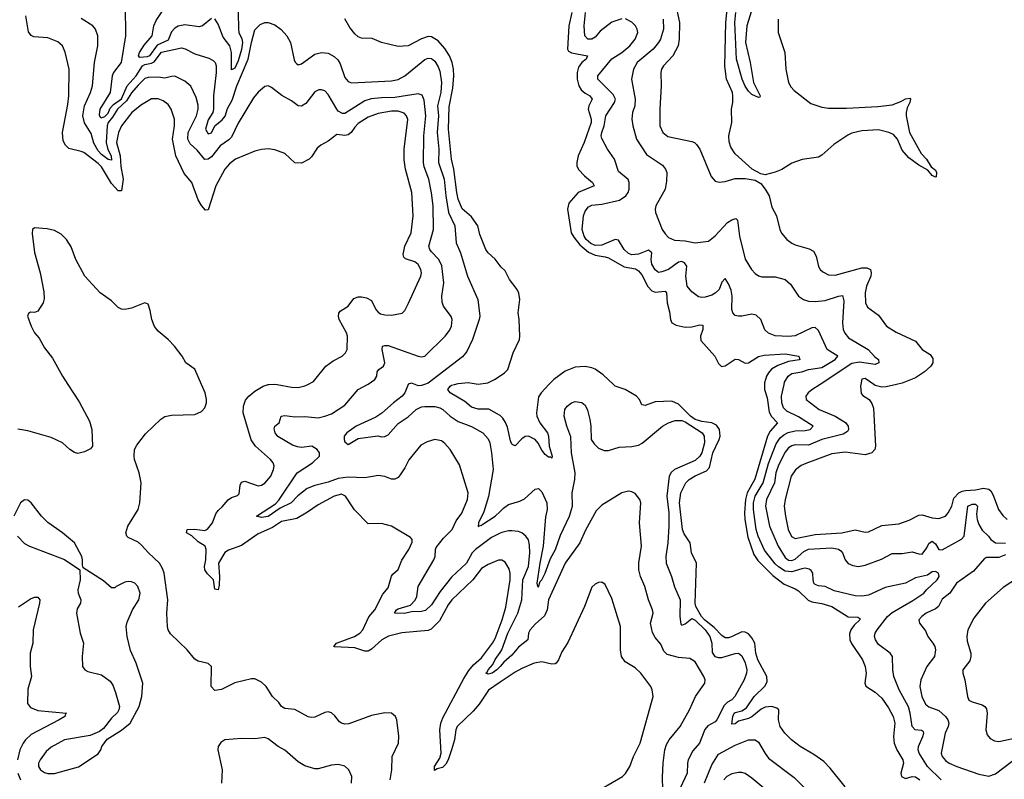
# Model space of a CAD drawing. Header units: inches. Extents: x 1173000 to 1307049, y 522583 to 678455.
# Tile 276 of 617: x 1267121 to 1273023, y 537634 to 542187. Entities that reach past the tile are written whole.
import ezdxf

# ---------------------------------------------------------------- set-up
doc = ezdxf.new("R2010")
doc.units = ezdxf.units.IN
doc.header["$MEASUREMENT"] = 0
for name, color, linetype in [('B2563', 7, 'Continuous'), ('B2564', 7, 'Continuous'), ('B2573', 7, 'Continuous'), ('B2574', 7, 'Continuous')]:
    doc.layers.add(name, color=color, linetype=linetype)

msp = doc.modelspace()

# ---------------------------------------------------------------- linework, layer by layer
at = {"layer": 'B2563', "color": 5}
for points, elevation in [([(1267408.9, 540000), (1267476.3, 539896.3), (1267539.5, 539779.5), (1267553.8, 539730), (1267556.1, 539630), (1267545.1, 539614.9), (1267510, 539596.9), (1267470, 539587.2), (1267450, 539591.5), (1267420.7, 539610), (1267377, 539650), (1267310, 539682.6), (1267170, 539722.9), (1267110, 539732.7)], 820), ([(1269341.4, 537630), (1269352.4, 537690), (1269354.2, 537770), (1269391.8, 537850), (1269392.7, 537892.7), (1269380.5, 537990), (1269373.6, 538010), (1269350, 538029.5), (1269310, 538031.3), (1269230, 538015.8), (1269094.4, 537965.6), (1269070, 537963.5), (1269050, 537969.7), (1269038.6, 537978.6), (1269010, 538014.5), (1268990, 538031.8), (1268970, 538037.6), (1268950, 538033.6), (1268890, 538005.1), (1268870, 538003.1), (1268850, 538007.6), (1268770, 538051), (1268710, 538058), (1268690, 538069.7), (1268673.3, 538093.3), (1268635.4, 538130), (1268598.7, 538190), (1268570, 538215.6), (1268530, 538235.6), (1268510, 538235.6), (1268410, 538212.7), (1268330, 538171.1), (1268290, 538165.1), (1268268.4, 538190), (1268269.6, 538310), (1268250, 538327.6), (1268190, 538342.4), (1268170, 538353.3), (1268124.7, 538410), (1268024.8, 538504.8), (1268011.1, 538530), (1268006.9, 538550), (1268002, 538630), (1268008.6, 538710), (1267985.7, 538870), (1267977.4, 538897.4), (1267958.7, 538930), (1267891.8, 538991.8), (1267850, 539037.4), (1267830, 539054), (1267770, 539082), (1267762, 539090), (1267756.3, 539110), (1267769.8, 539150), (1267830.9, 539250), (1267841, 539290), (1267848.2, 539410), (1267837.4, 539470), (1267809.7, 539550), (1267806.6, 539570), (1267809.6, 539610), (1267822.8, 539637.2), (1267875.4, 539704.6), (1267966.9, 539793.1), (1267990, 539808.5), (1268030, 539816.5), (1268170, 539819.6), (1268210, 539837.3), (1268230, 539860.3), (1268240.3, 539890), (1268240.7, 539910), (1268231.6, 539950), (1268210.1, 540000)], 820), ([(1270000, 538946.4), (1269990, 538946.6), (1269930, 538921.7), (1269890, 538896.1), (1269837.1, 538830), (1269711.9, 538710), (1269690, 538679.3), (1269637.5, 538582.5), (1269587.5, 538532.5), (1269570, 538525.2), (1269410.7, 538510.7), (1269330.8, 538490.8), (1269292, 538470), (1269230, 538413.9), (1269210, 538402.5), (1269190, 538401.2), (1269130, 538421.1), (1269008.2, 538428.2), (1269004.7, 538430), (1269020.4, 538450), (1269127.7, 538490), (1269159.4, 538510), (1269177.5, 538530), (1269213.2, 538606.8), (1269250.4, 538650), (1269296.7, 538743.3), (1269330, 538780.9), (1269350, 538850.4), (1269357.4, 538862.6), (1269389.3, 538890.7), (1269412.1, 538947.9), (1269453.7, 539010), (1269474, 539054), (1269472.7, 539070), (1269462.5, 539082.5), (1269350, 539151.3), (1269290, 539167.2), (1269210, 539165.1), (1269128, 539248), (1269074.2, 539330), (1269050, 539342), (1269006, 539330), (1268910, 539277.8), (1268846.2, 539233.8), (1268782.6, 539197.4), (1268690, 539178.1), (1268636.5, 539143.5), (1268550, 539105.8), (1268450, 539034.4), (1268373.2, 539006.8), (1268350, 538993), (1268312.5, 538930), (1268318.4, 538850), (1268316.3, 538796.3), (1268310.7, 538770), (1268290, 538773.6), (1268282, 538830), (1268245.9, 538865.9), (1268230.8, 538890), (1268228, 538910), (1268235.5, 538950), (1268238.9, 539010), (1268232.8, 539030), (1268190, 539057.1), (1268152.3, 539092.3), (1268121.2, 539110), (1268124.2, 539130), (1268170, 539133.3), (1268230, 539125.7), (1268247.3, 539132.7), (1268277.4, 539170), (1268295.7, 539224.3), (1268310, 539244.9), (1268334.1, 539265.9), (1268370.6, 539309.4), (1268390, 539323.6), (1268425.4, 539334.6), (1268436.3, 539343.7), (1268442.5, 539397.5), (1268450, 539414.4), (1268470, 539420.3), (1268550, 539393.2), (1268570, 539395.8), (1268590, 539409.1), (1268625.3, 539450), (1268642.4, 539490), (1268645.3, 539510), (1268640.3, 539530), (1268624.8, 539550), (1268534.5, 539630), (1268508.7, 539668.7), (1268459.5, 539830), (1268461.5, 539870), (1268474.9, 539905.1), (1268494.7, 539930), (1268530, 539960.3), (1268580.7, 539990), (1268610, 539999.7), (1268613.5, 540000)], 780), ([(1270000, 539107.9), (1269950, 539083), (1269852.7, 539010), (1269834, 538990), (1269798.4, 538930), (1269710, 538844.5), (1269640.6, 538759.4), (1269590, 538680.2), (1269554, 538646), (1269530, 538638.6), (1269470, 538636.8), (1269426.8, 538626.8), (1269366.6, 538630), (1269379.7, 538650), (1269390, 538655.4), (1269463.2, 538676.8), (1269492.2, 538707.8), (1269501.7, 538730), (1269508.7, 538790), (1269603, 538950), (1269610.5, 538970), (1269612.8, 539010), (1269617.6, 539022.4), (1269661.5, 539078.5), (1269712.7, 539130), (1269737.9, 539182.1), (1269772, 539228), (1269805.3, 539310), (1269809.7, 539350), (1269757.7, 539517.7), (1269700.8, 539610), (1269670, 539647.2), (1269650, 539661.7), (1269610, 539671), (1269564.1, 539655.9), (1269524.6, 539635.4), (1269452.5, 539547.5), (1269430, 539500.7), (1269402.3, 539457.7), (1269390, 539443.5), (1269370, 539433.5), (1269350, 539433.1), (1269310, 539448.4), (1269270, 539454), (1269190, 539440.3), (1269090, 539443.7), (1269030, 539436.9), (1268970, 539414.2), (1268890, 539394.8), (1268843.6, 539376.4), (1268787.4, 539332.6), (1268748.6, 539290), (1268681.1, 539258.9), (1268610, 539208.8), (1268570, 539202.2), (1268539.3, 539210), (1268654.7, 539285.3), (1268673.7, 539306.3), (1268784.7, 539470), (1268875.4, 539530), (1268918.2, 539570), (1268917.7, 539590), (1268903.5, 539610), (1268872.8, 539630), (1268810, 539622.9), (1268785.5, 539625.5), (1268756.5, 539636.5), (1268668.7, 539688.7), (1268651.6, 539710), (1268645.3, 539734.7), (1268649.8, 539750), (1268675.3, 539770), (1268688.2, 539810), (1268710, 539814.6), (1268770, 539805.2), (1268830, 539808.5), (1268910, 539800.6), (1268950.6, 539809.4), (1268990, 539824.7), (1269070, 539875.8), (1269149.8, 539970.2), (1269205.8, 540000)], 760), ([(1268664.8, 540000), (1268750, 539983.2), (1268790, 539982.8), (1268830, 539991.5), (1268847.2, 540000)], 780), ([(1269449, 540000), (1269429.1, 539950.9), (1269414, 539930), (1269360.9, 539890), (1269292.4, 539827.6), (1269255.8, 539804.2), (1269137.4, 539750), (1269082, 539710), (1269065.6, 539690), (1269065.1, 539670), (1269070, 539657.2), (1269090, 539640.5), (1269150, 539675.8), (1269267.2, 539692.8), (1269290, 539686.6), (1269310, 539687.6), (1269330, 539698.3), (1269390, 539765.4), (1269450, 539805.9), (1269497.1, 539850), (1269530, 539866.8), (1269550, 539868.7), (1269610, 539867.1), (1269639.2, 539859.2), (1269656.9, 539850), (1269701.7, 539810), (1269750, 539777.8), (1269830, 539748.7), (1269898, 539710), (1269930, 539673.6), (1269938.2, 539650), (1269949.8, 539590), (1269958.8, 539490), (1269931.3, 539328.7), (1269903.2, 539236.8), (1269871.5, 539170), (1269868.7, 539148.7), (1269884.1, 539155.9), (1269890, 539154.3), (1269896.8, 539163.2), (1269970.1, 539209.9), (1270000, 539239.2)], 740), ([(1269547.2, 540000), (1269530, 539993.3), (1269510, 539992.7), (1269490.6, 540000)], 740), ([(1270000, 539814.3), (1269997.1, 539817.1), (1269933, 539853), (1269870, 539852.6), (1269830, 539863.8), (1269790, 539899), (1269700.7, 539950), (1269687.1, 539970), (1269700.8, 539990), (1269710, 539995.1), (1269727.4, 540000)], 720), ([(1267107.3, 539090), (1267150, 539047.7), (1267178.8, 539030), (1267390, 538950.6), (1267482, 538890), (1267483, 538830), (1267469.2, 538770), (1267470.3, 538750), (1267486.4, 538710), (1267484.9, 538690), (1267465.6, 538654.4), (1267460.3, 538630), (1267482.3, 538510), (1267502.4, 538450), (1267494.4, 538370), (1267498, 538310), (1267510.8, 538290), (1267530, 538280.4), (1267610, 538258.9), (1267662.7, 538222.7), (1267678.4, 538198.4), (1267694.7, 538154.7), (1267718, 538070), (1267715.8, 538050), (1267705.9, 538034.1), (1267670, 537999.6), (1267622.3, 537937.7), (1267599.3, 537920.7), (1267543.6, 537896.4), (1267390, 537870.8), (1267310, 537826.4), (1267278.9, 537801.1), (1267242.4, 537750), (1267233.6, 537730), (1267232.6, 537710), (1267245.3, 537690), (1267270, 537675.2), (1267290, 537668.5), (1267330, 537668.4), (1267472.1, 537707.9), (1267590, 537786), (1267606.6, 537810), (1267612.7, 537830), (1267645.4, 537874.6), (1267730, 537927.7), (1267782.7, 537970), (1267836, 538070), (1267852.3, 538130), (1267859.3, 538210), (1267819.5, 538330), (1267784.7, 538404.7), (1267764.5, 538490), (1267759.7, 538550), (1267764.7, 538575.3), (1267797.2, 538650), (1267833.8, 538710), (1267842.9, 538750), (1267829.7, 538790), (1267810, 538808.4), (1267790, 538816.4), (1267770, 538819.2), (1267750, 538814.7), (1267698.8, 538790), (1267690, 538781.2), (1267670, 538781.2), (1267623.3, 538823.3), (1267502, 538902), (1267496.4, 538916.4), (1267497.2, 538950), (1267492.7, 538970), (1267449, 539050), (1267377.2, 539110), (1267290, 539172), (1267252, 539210), (1267189.2, 539290), (1267170, 539306), (1267150, 539309.3), (1267124.9, 539290), (1267084.9, 539210)], 840), ([(1267113.1, 538666.9), (1267185.6, 538714.4), (1267210, 538726), (1267230, 538726), (1267241.1, 538710), (1267239.1, 538690), (1267201, 538530), (1267198.5, 538450), (1267183.6, 538390), (1267182.8, 538310), (1267191.4, 538250), (1267170, 538174), (1267167.1, 538087.1), (1267184.5, 538064.5), (1267230, 538045.8), (1267402, 538030), (1267394.8, 538025.2), (1267390.7, 538010), (1267358, 537990), (1267190, 537902.3), (1267155.8, 537870), (1267141.3, 537850), (1267120.9, 537810), (1267106.6, 537750)], 820), ([(1270000, 538215), (1269931.3, 538168.7), (1269875.3, 538084.7), (1269838.2, 538041.8), (1269744, 537950), (1269734.4, 537930), (1269726.2, 537870), (1269710, 537811), (1269690, 537750.9), (1269676.1, 537723.9), (1269655.1, 537704.9), (1269622.7, 537697.3), (1269606.3, 537686.3), (1269608.1, 537710), (1269639.1, 537760.9), (1269647.7, 537790), (1269639.1, 537930), (1269645.4, 537970), (1269657.5, 538002.5), (1269783.2, 538236.8), (1269813.9, 538286.1), (1269840.7, 538319.3), (1269890, 538361.6), (1269954.4, 538450), (1269970, 538478), (1270000, 538557.8)], 780), ([(1270000, 538310.6), (1269981.1, 538290), (1269952.9, 538270), (1269930, 538263.9), (1269914.7, 538270), (1269923.9, 538276.1), (1269929.2, 538290), (1269957.5, 538322.5), (1269970, 538351.6), (1270000, 538393.9)], 760), ([(1269109.6, 537610), (1269111.2, 537650), (1269093.3, 537690), (1269070, 537713.3), (1269030, 537723), (1268990, 537718), (1268910, 537696.3), (1268890, 537696.9), (1268830, 537713.6), (1268790, 537738), (1268710, 537808.2), (1268669.6, 537830), (1268610, 537876.9), (1268590, 537884.2), (1268530, 537876.9), (1268450, 537877.7), (1268350.5, 537869.5), (1268326.2, 537853.8), (1268310.7, 537830), (1268307.7, 537810), (1268334, 537690), (1268330.5, 537610.5)], 840), ([(1267109.4, 537670), (1267124.7, 537630)], 820)]:
    msp.add_lwpolyline(points, dxfattribs=dict(at, elevation=elevation))
at = {"layer": 'B2564', "color": 5}
for points, elevation in [([(1268428.2, 542331.8), (1268432.2, 542130), (1268434.9, 542110), (1268451.4, 542071.4), (1268455.6, 542050), (1268450, 542008.7), (1268430, 541939.4), (1268410, 541896.1), (1268390, 541886), (1268390.3, 541989.7), (1268379.9, 542030), (1268341.3, 542081.3), (1268310, 542159.7), (1268290, 542191)], 720), ([(1267753.8, 542270), (1267754.9, 542090), (1267729.3, 541930), (1267682.6, 541870), (1267675.4, 541850), (1267662.2, 541750), (1267601.6, 541650), (1267596.7, 541616.7), (1267602.5, 541602.5), (1267610, 541597.6), (1267630, 541606.7), (1267650, 541626.5), (1267663.8, 541656.2), (1267682.6, 541677.4), (1267730, 541712.1), (1267765, 541790), (1267819, 541850), (1267857.3, 541910), (1267870, 541918.7), (1267910, 541925.9), (1267926.5, 541933.5), (1267970, 541992.5), (1268090, 542017.5), (1268112.5, 542012.5), (1268170, 541981.2), (1268255.2, 541955.2), (1268281.3, 541941.3), (1268292.4, 541930), (1268297.8, 541910), (1268298.4, 541870), (1268282.8, 541730), (1268283, 541650), (1268277.7, 541630), (1268250, 541585.7), (1268234, 541530), (1268250, 541503.4), (1268270, 541509.2), (1268290.1, 541550), (1268334, 541586), (1268351.7, 541608.3), (1268366.7, 541653.3), (1268395.3, 541704.7), (1268422.7, 541790), (1268490.9, 541950), (1268510.1, 542050), (1268530, 542125.1), (1268561.5, 542158.5), (1268590, 542169.8), (1268610.3, 542169.7), (1268650, 542156.4), (1268688, 542128), (1268722, 542090), (1268743.8, 542050), (1268766.3, 541946.3), (1268771.7, 541931.7), (1268781.5, 541921.5), (1268790, 541916.4), (1268810, 541921.8), (1268890, 541980.7), (1268930, 541989.8), (1268970, 541986.6), (1269006.2, 541966.2), (1269026.8, 541946.8), (1269041.1, 541921.1), (1269070, 541839.7), (1269090, 541816.4), (1269110, 541807.9), (1269350, 541820.6), (1269390, 541827.4), (1269430, 541849.8), (1269550, 541947.9), (1269570, 541955.7), (1269590, 541953.2), (1269610, 541937.2), (1269630, 541904), (1269638.9, 541878.9), (1269648.5, 541810), (1269644.8, 541750), (1269624.3, 541670), (1269630.6, 541610), (1269624.1, 541510), (1269632.4, 541410), (1269631.2, 541330), (1269665, 541230), (1269674.5, 541130), (1269690.8, 541030), (1269728.4, 540950), (1269737.5, 540850), (1269763.9, 540790), (1269805, 540650), (1269867.1, 540510), (1269879.7, 540410), (1269875.8, 540390), (1269835.3, 540270), (1269801.7, 540198.3), (1269775, 540165), (1269570, 540008.9), (1269547.2, 540000)], 740), ([(1268270, 542193.7), (1268215.8, 542150), (1268196.7, 542143.3), (1268110, 542154.8), (1268070, 542146.9), (1268050, 542135.5), (1268030, 542114.1), (1268010, 542062.9), (1267945.3, 542034.7), (1267898.7, 541970), (1267884.4, 541964.4), (1267840.9, 541960.9), (1267832.6, 541970), (1267838.9, 541990), (1267866.7, 542033.3), (1267913.8, 542090), (1267924, 542150), (1267938.9, 542181.1), (1267978.8, 542241.2)], 720), ([(1268847.2, 540000), (1268882.5, 540017.5), (1268956.2, 540110), (1268998.9, 540141.1), (1269053.3, 540170), (1269074, 540190), (1269083.1, 540210), (1269085, 540290), (1269079.1, 540310), (1269035.4, 540390), (1269030.9, 540410), (1269033.3, 540426.7), (1269041.4, 540438.6), (1269089.6, 540470), (1269123.7, 540516.3), (1269150, 540525.3), (1269170, 540525.7), (1269199.9, 540519.9), (1269230, 540503), (1269255.8, 540450), (1269270, 540432.7), (1269284.5, 540424.5), (1269310, 540417.8), (1269350, 540415.3), (1269412.6, 540427.4), (1269430, 540444), (1269452.4, 540487.6), (1269525.3, 540650), (1269528.9, 540670), (1269525.5, 540690), (1269510, 540719.8), (1269490, 540735.5), (1269433.2, 540753.2), (1269423.9, 540763.9), (1269419.8, 540779.8), (1269429.2, 540830), (1269467.3, 540910), (1269478.8, 541010), (1269472.4, 541150), (1269434.4, 541290), (1269426.4, 541346.4), (1269425.4, 541410), (1269448.2, 541588.2), (1269440.3, 541610), (1269425.4, 541625.4), (1269390, 541638.6), (1269350, 541638.8), (1269270, 541624.3), (1269210, 541601.9), (1269150, 541563.6), (1269130, 541543.2), (1269108.3, 541510), (1269090, 541495.8), (1269070, 541493.2), (1269022.3, 541497.7), (1268970, 541458.5), (1268925.1, 541434.9), (1268904.2, 541415.8), (1268870, 541364.2), (1268855.8, 541350), (1268810, 541326.6), (1268770, 541328), (1268710, 541384.7), (1268650, 541406), (1268610, 541411.6), (1268570, 541408.2), (1268530, 541397.7), (1268414, 541350), (1268378.1, 541321.9), (1268349.5, 541290), (1268295.8, 541190), (1268250, 541046.6), (1268234.4, 541045.6), (1268210, 541072.4), (1268190, 541106), (1268153, 541210), (1268105.6, 541265.6), (1268056.3, 541370), (1268036.2, 541470), (1268047.7, 541550), (1268047.9, 541590), (1268028.9, 541650), (1268010, 541679.2), (1267980, 541700), (1267950, 541712.6), (1267910, 541711.9), (1267850, 541675.7), (1267793, 541630), (1267731.4, 541550), (1267712.5, 541510), (1267700.5, 541450), (1267722.6, 541370), (1267726.3, 541306.2), (1267740.3, 541230), (1267730, 541161.2), (1267710, 541160.5), (1267670, 541205), (1267610, 541304.5), (1267590, 541324.5), (1267505.1, 541390), (1267490, 541397.3), (1267414.2, 541414.2), (1267394.2, 541434.2), (1267381.3, 541461.3), (1267376.5, 541510), (1267410, 541677.3), (1267414.6, 541730), (1267416.3, 541890), (1267392.9, 541992.9), (1267376.5, 542030), (1267350, 542054.2), (1267290, 542077.3), (1267204.7, 542084.7), (1267190, 542091.5), (1267172.9, 542112.9), (1267156.8, 542210)], 780), ([(1269205.8, 540000), (1269210, 540002.3), (1269249.8, 540030.2), (1269262, 540050), (1269264.1, 540075.9), (1269273, 540090), (1269302.2, 540110), (1269309.1, 540130), (1269294.2, 540210), (1269296, 540230), (1269310, 540234.4), (1269330, 540232.8), (1269510, 540169.1), (1269530, 540165.3), (1269549.8, 540170.2), (1269670.4, 540289.6), (1269696.7, 540323.3), (1269709.1, 540350), (1269712.9, 540390), (1269707.1, 540407.1), (1269662, 540470), (1269653.2, 540493.2), (1269650.7, 540530), (1269662.7, 540610), (1269650.4, 540710.4), (1269634.1, 540750), (1269590, 540794.8), (1269578.7, 540810), (1269574.1, 540830), (1269601.6, 540930), (1269598.6, 541070), (1269589, 541149), (1269572.5, 541230), (1269544.9, 541304.9), (1269540.4, 541330), (1269542.7, 541490), (1269555.4, 541610), (1269545.2, 541705.2), (1269533.6, 541733.6), (1269510, 541741.4), (1269370, 541719.9), (1269290, 541719.1), (1269227.1, 541712.9), (1269190, 541700.2), (1269070, 541624.4), (1269055.4, 541624.6), (1269030, 541639.1), (1269021.1, 541650), (1268970, 541738.9), (1268950, 541760.5), (1268930, 541766.6), (1268914.7, 541765.3), (1268890, 541755.1), (1268836.6, 541683.4), (1268810, 541668.4), (1268790, 541671.1), (1268750, 541699.7), (1268692.3, 541732.3), (1268630, 541780.5), (1268610, 541789.6), (1268590, 541785.6), (1268550, 541751.3), (1268521.7, 541718.3), (1268430, 541565.6), (1268390, 541481.7), (1268374.4, 541465.6), (1268322, 541430), (1268270, 541364.5), (1268250, 541349.8), (1268230, 541348.8), (1268183.6, 541403.6), (1268142.5, 541442.5), (1268127.6, 541470), (1268129.9, 541510), (1268179.9, 541610), (1268190.5, 541650), (1268190, 541674), (1268179.3, 541719.3), (1268147.4, 541787.4), (1268110, 541818.5), (1268050, 541847.7), (1268030, 541846.8), (1267990, 541835.5), (1267950, 541842.8), (1267890, 541839.9), (1267870, 541833.1), (1267830, 541794.3), (1267790, 541747.8), (1267760.3, 541699.7), (1267706.6, 541650), (1267677.2, 541602.8), (1267650, 541570), (1267644.6, 541550), (1267639.8, 541450), (1267648.4, 541408.4), (1267668.9, 541370), (1267670, 541344.8), (1267650, 541349.5), (1267610, 541378.6), (1267590, 541401.2), (1267566, 541446), (1267550, 541503.5), (1267510, 541567.8), (1267498.5, 541610), (1267509.8, 541669.8), (1267544.7, 541750), (1267556.1, 541790), (1267568.2, 541930), (1267589.8, 542030.2), (1267589.8, 542090), (1267575.6, 542130), (1267559.7, 542150), (1267490, 542193.5)], 760), ([(1270000, 540711.5), (1269971.8, 540751.8), (1269930, 540788.5), (1269914.6, 540810), (1269878.6, 540898.6), (1269866.7, 540950), (1269830, 541004.3), (1269772.8, 541052.8), (1269749.6, 541110), (1269740.3, 541150), (1269723.4, 541290), (1269708.4, 541350), (1269691.2, 541530), (1269696, 541664), (1269716.5, 541776.5), (1269722.8, 541850), (1269721.4, 541890), (1269713.4, 541930), (1269697.5, 541970), (1269670, 542013.5), (1269630, 542059.6), (1269590, 542084.1), (1269570, 542085.9), (1269530, 542072.4), (1269450, 542029.8), (1269390, 542026.2), (1269289.8, 542049.8), (1269233.3, 542073.3), (1269170, 542076), (1269150, 542084.4), (1269130, 542102.6), (1269100.4, 542140.4), (1269070, 542191.2)], 720), ([(1268210.1, 540000), (1268171, 540091), (1268117, 540130), (1268094.7, 540170), (1268047.8, 540230), (1268010, 540269.6), (1267950, 540319.6), (1267927.8, 540347.8), (1267912.6, 540390), (1267903.6, 540443.6), (1267890, 540482), (1267870, 540489), (1267790, 540456.9), (1267750.3, 540449.7), (1267730, 540451.2), (1267710, 540461.3), (1267670, 540501.3), (1267602.4, 540550), (1267511.3, 540650), (1267456.9, 540750), (1267430, 540824.5), (1267400.5, 540870), (1267370, 540901.3), (1267330, 540923), (1267286, 540934), (1267210, 540939), (1267198, 540930), (1267194.8, 540905.2), (1267208.7, 540791.3), (1267242.8, 540670), (1267264.4, 540555.6), (1267267.4, 540512.6), (1267260.4, 540490), (1267230, 540439.3), (1267210, 540432.3), (1267185.8, 540434.2), (1267174, 540426), (1267168, 540410), (1267188.7, 540350), (1267210, 540310.6), (1267237.8, 540277.8), (1267270, 540220.5), (1267316.9, 540156.9), (1267376.4, 540050), (1267408.9, 540000)], 820), ([(1269727.4, 540000), (1269750, 540006.4), (1269810, 540012.7), (1269870, 540001.6), (1269927.6, 540010), (1269966.8, 540030), (1270000, 540052)], 720), ([(1268613.5, 540000), (1268650, 540002.9), (1268664.8, 540000)], 780), ([(1269490.6, 540000), (1269470, 540007.8), (1269450, 540002.4), (1269449, 540000)], 740)]:
    msp.add_lwpolyline(points, dxfattribs=dict(at, elevation=elevation))
at = {"layer": 'B2573', "color": 5}
for points, elevation in [([(1270293.4, 540000), (1270246, 539950), (1270230, 539926), (1270219.6, 539830), (1270221.2, 539810), (1270238.9, 539770), (1270284.2, 539710), (1270290.9, 539690), (1270295.3, 539630), (1270312.8, 539570), (1270310, 539559.3), (1270304.9, 539564.9), (1270290, 539565), (1270270, 539581), (1270250, 539607.2), (1270228.5, 539648.5), (1270210, 539669.8), (1270170, 539689.8), (1270150, 539687.8), (1270130, 539674.8), (1270090, 539631.5), (1270077.7, 539637.7), (1270070, 539642.9), (1270063.1, 539663.1), (1270044.1, 539744.1), (1270033.1, 539773.1), (1270017.4, 539797.4), (1270000, 539814.3)], 720), ([(1272070, 537589.3), (1271979.6, 537699.6), (1271940.6, 537740.6), (1271882.3, 537782.3), (1271799.8, 537830), (1271747.9, 537870), (1271707.9, 537910), (1271679.8, 537950), (1271669.2, 537990), (1271670.8, 538050), (1271660.5, 538060.5), (1271630, 538069.1), (1271590, 538065.2), (1271565.4, 538054.6), (1271510, 538008.5), (1271490, 537998.3), (1271430, 537981.6), (1271410, 537965.4), (1271390, 537964), (1271396.5, 538010), (1271404.3, 538030), (1271410, 538034.8), (1271450, 538043), (1271477.6, 538062.4), (1271524.5, 538130), (1271590, 538193.8), (1271600.7, 538219.3), (1271599.1, 538250), (1271545.6, 538350), (1271534.2, 538390), (1271526.8, 538450), (1271510, 538481.6), (1271490, 538505.4), (1271470, 538516.2), (1271450, 538517.4), (1271387.6, 538487.6), (1271370, 538481.5), (1271350, 538482.2), (1271330, 538495.8), (1271284.2, 538544.2), (1271225.8, 538590), (1271208.7, 538610), (1271173.8, 538670), (1271170.4, 538690), (1271177, 538930), (1271148.6, 538990), (1271140.2, 539050), (1271104, 539104), (1271093.4, 539130), (1271075.3, 539290), (1271083.5, 539350), (1271113.4, 539410), (1271133.7, 539430), (1271170, 539453.3), (1271237.5, 539482.5), (1271256.7, 539503.3), (1271276.5, 539590), (1271314.8, 539670), (1271319.3, 539690), (1271315.7, 539730), (1271296.9, 539756.9), (1271270.2, 539770.2), (1271210, 539777.4), (1271170, 539790.2), (1271141.1, 539810), (1271070, 539881.5), (1271030, 539899.9), (1270930, 539895.9), (1270870, 539873.5), (1270850, 539877.6), (1270835.3, 539910), (1270819.1, 539930), (1270750, 539969.8), (1270690, 539990.9), (1270680.5, 540000)], 720), ([(1271585, 540000), (1271585.8, 539970), (1271600.8, 539920.8), (1271613.5, 539833.5), (1271628, 539808), (1271663, 539770), (1271620.4, 539719.6), (1271603.7, 539690), (1271527.8, 539432.2), (1271482.6, 539350), (1271470.8, 539310), (1271465.2, 539230), (1271467.3, 539190), (1271485.6, 539085.6), (1271520.7, 538980.7), (1271545.7, 538945.7), (1271635.7, 538855.7), (1271703.4, 538803.4), (1271770, 538775.3), (1271790, 538762.5), (1271847.9, 538707.9), (1271870, 538697), (1271930, 538688), (1271988.4, 538670), (1272088.2, 538608.2), (1272144.4, 538604.4), (1272156.5, 538596.5), (1272157.6, 538590), (1272122.5, 538557.5), (1272104.2, 538530), (1272094.9, 538505.1), (1272096.6, 538470), (1272106.7, 538446.7), (1272172.9, 538350), (1272188.9, 538310), (1272195.8, 538270), (1272186.7, 538210), (1272192.4, 538192.4), (1272250, 538155.8), (1272290, 538119), (1272330, 538062), (1272357.8, 538010), (1272366, 537970), (1272359.2, 537890), (1272363.2, 537850), (1272379.7, 537810), (1272415.9, 537750), (1272419.4, 537730), (1272402.9, 537670), (1272406.1, 537650), (1272430, 537637.6), (1272470, 537650.7), (1272490, 537649.3), (1272515.9, 537630)], 720), ([(1272643.9, 537630), (1272563.4, 537710), (1272513.1, 537790), (1272507.7, 537810), (1272509.7, 537830.3), (1272535.7, 537890), (1272541.1, 537910), (1272538, 537918), (1272526.2, 537926.2), (1272489.1, 537929.1), (1272471, 537950), (1272459.9, 538030), (1272448, 538068), (1272392.6, 538170), (1272361.3, 538250), (1272354.5, 538290), (1272353.4, 538370), (1272339.6, 538390), (1272270, 538441.3), (1272250.2, 538470), (1272245, 538490), (1272248.5, 538510), (1272261, 538530), (1272322.5, 538610), (1272350, 538633.6), (1272474.6, 538705.4), (1272541.3, 538750), (1272556.5, 538770), (1272620.8, 538830), (1272633, 538850), (1272628.8, 538870), (1272610, 538879.8), (1272590, 538876.6), (1272562.5, 538857.5), (1272490, 538841.6), (1272430, 538809.4), (1272310, 538784), (1272210, 538737.2), (1272170, 538732.1), (1272130, 538733.2), (1272004.2, 538764.2), (1271950, 538788.8), (1271910, 538793.7), (1271890, 538800.7), (1271882, 538810), (1271877.7, 538830), (1271876.2, 538870), (1271865.9, 538885.9), (1271853.8, 538893.8), (1271830, 538898.6), (1271810, 538895.9), (1271750, 538877.1), (1271710, 538882.1), (1271670, 538906.9), (1271650, 538925.6), (1271586.5, 539006.5), (1271547.3, 539090), (1271535.5, 539130), (1271520.1, 539250), (1271520.4, 539290), (1271528.8, 539330), (1271577.1, 539410), (1271610, 539526.8), (1271655.8, 539644.2), (1271679.1, 539680.9), (1271700.9, 539699.1), (1271727.8, 539712.2), (1271770, 539721.3), (1271830, 539723.9), (1271859.5, 539730), (1271877.8, 539750), (1271790, 539806.5), (1271720.4, 539840.4), (1271700.2, 539860.2), (1271689.2, 539890), (1271688.2, 539930), (1271703.5, 540000)], 740), ([(1271919.5, 540000), (1271870, 539967.2), (1271847.4, 539950), (1271833.1, 539930), (1271836, 539910), (1271914.3, 539850), (1272010, 539809.2), (1272071.2, 539771.2), (1272088, 539750), (1272089.5, 539730), (1272082.7, 539717.3), (1272057.9, 539702.1), (1271928.8, 539671.2), (1271850, 539636.4), (1271770, 539637.9), (1271750, 539633.1), (1271730, 539619.9), (1271710, 539594.5), (1271670, 539516.8), (1271654.5, 539470), (1271644.8, 539410), (1271597.6, 539310), (1271591.6, 539270), (1271615.1, 539150), (1271667.8, 539030), (1271710, 538962.7), (1271730, 538948), (1271750, 538945.4), (1271770, 538952.1), (1271821.5, 538998.5), (1271850, 539013.1), (1271990, 539021.2), (1272030, 539012.1), (1272042.7, 539002.7), (1272053.2, 538990), (1272068.6, 538948.6), (1272087.8, 538927.8), (1272114.2, 538914.2), (1272150, 538909.1), (1272190, 538916.5), (1272286.7, 538953.3), (1272350, 538987.2), (1272410, 538987.3), (1272470, 538997.5), (1272510, 538984.1), (1272530, 538982.3), (1272558.4, 539021.6), (1272570, 539046.5), (1272590, 539060.5), (1272610, 539044.5), (1272630, 539010.1), (1272650, 539009.5), (1272767.2, 539072.8), (1272782.6, 539090), (1272805.2, 539270), (1272830, 539282.1), (1272850, 539282.8), (1272861.6, 539270), (1272856.3, 539223.7), (1272859.8, 539190), (1272870, 539160.9), (1272890, 539126), (1272928.7, 539090), (1272943.5, 539070), (1272970, 539051.7), (1273029.7, 539049.7)], 760), ([(1272163.6, 540000), (1272161.5, 539990), (1272165.5, 539945.5), (1272174.6, 539934.6), (1272213.4, 539910), (1272230, 539886.8), (1272239.1, 539859.1), (1272251.2, 539630), (1272246.5, 539610), (1272228.2, 539590), (1272190, 539579), (1272070, 539595.2), (1271990, 539584.2), (1271832.8, 539527.2), (1271805.9, 539514.1), (1271772, 539488), (1271745.5, 539450), (1271709.5, 539310), (1271704.2, 539270), (1271711.2, 539210), (1271727.9, 539130), (1271748, 539088), (1271770, 539077), (1271890, 539099.9), (1272049.4, 539110.6), (1272130, 539128.8), (1272190, 539115), (1272210, 539116), (1272290, 539155), (1272390, 539164.7), (1272452.8, 539187.2), (1272510, 539215.8), (1272530, 539219), (1272590, 539200.3), (1272630, 539196), (1272670, 539210.3), (1272686.9, 539230), (1272709.2, 539270.8), (1272721.3, 539318.7), (1272750, 539350.1), (1272770, 539361), (1272790, 539365.3), (1272850, 539369.4), (1272898.6, 539378.6), (1272930, 539372.7), (1272942.3, 539362.3), (1272956.5, 539336.5), (1272989.1, 539250), (1273015, 539215), (1273041.1, 539190)], 780), ([(1272376.9, 540000), (1272314.4, 539985.6), (1272290, 539984.2), (1272250, 539994), (1272241.6, 540000)], 780), ([(1270000, 539239.2), (1270020.6, 539259.4), (1270050, 539281.2), (1270118.7, 539301.3), (1270145.9, 539314.1), (1270210, 539372.3), (1270230, 539377), (1270250, 539356.2), (1270281, 539290), (1270283.4, 539250), (1270273.2, 539206.8), (1270259.1, 539030), (1270238.1, 538930), (1270220.5, 538810), (1270224, 538790), (1270230, 538786.6), (1270240.1, 538819.9), (1270250, 538829.7), (1270270, 538868.7), (1270302.6, 538957.4), (1270331.8, 539010), (1270363.2, 539096.8), (1270417.1, 539210), (1270434.9, 539270), (1270433.5, 539350), (1270448.6, 539430), (1270450.7, 539470.7), (1270428.2, 539590), (1270425.5, 539685.5), (1270400.7, 539750), (1270385, 539810), (1270388.9, 539850), (1270403.1, 539870), (1270428.2, 539890), (1270450, 539897.2), (1270490, 539892.8), (1270510, 539877), (1270525.2, 539845.2), (1270539.1, 539790), (1270545.1, 539750), (1270545.6, 539670), (1270563.5, 539643.5), (1270590, 539618), (1270623.9, 539603.9), (1270650, 539604.2), (1270714.9, 539625.1), (1270790, 539627.6), (1270830, 539636), (1270851.7, 539648.3), (1270974.9, 539750), (1271009.6, 539770.4), (1271050, 539784.3), (1271090, 539784.1), (1271110, 539775.6), (1271211, 539710), (1271223.7, 539690), (1271226.7, 539650), (1271210, 539590.2), (1271198.7, 539570), (1271170, 539545.4), (1271046.2, 539490), (1271026.6, 539473.4), (1271014.7, 539450), (1270999.4, 539330), (1271011.2, 539230), (1271012.8, 539150), (1271006.1, 539050), (1270993.8, 538970), (1270995.9, 538930), (1271027.3, 538850), (1271046.5, 538786.5), (1271079.8, 538710), (1271077.2, 538610), (1271084.4, 538564.4), (1271090, 538558), (1271110, 538564.7), (1271150, 538597.1), (1271170, 538587.7), (1271230.6, 538530), (1271257.2, 538490), (1271269.5, 538450), (1271272.8, 538392.8), (1271287.2, 538370), (1271310, 538362.9), (1271330, 538363.6), (1271410, 538388.2), (1271430, 538388.8), (1271450, 538373.5), (1271470, 538331.3), (1271479.2, 538290), (1271478.1, 538270), (1271463.4, 538230), (1271407.4, 538130), (1271389.9, 538110.1), (1271364.6, 538095.4), (1271343.8, 538076.2), (1271300.2, 537990), (1271290, 537979), (1271246.3, 537953.7), (1271228, 537932), (1271196.6, 537850), (1271155.3, 537804.7), (1271129, 537751), (1271123.4, 537730), (1271122.3, 537670), (1271080, 537580)], 740), ([(1270975.8, 537570), (1270973.3, 537646.7), (1270978.2, 537730), (1270989.1, 537810), (1270998.2, 537841.8), (1271013.6, 537870), (1271080.3, 537950), (1271136.4, 538050), (1271171.1, 538130), (1271227.6, 538210), (1271229.6, 538230), (1271221.3, 538250), (1271170, 538337.6), (1271137.7, 538357.7), (1271070, 538364.1), (1271002, 538382), (1270982.3, 538402.3), (1270964.5, 538444.5), (1270930, 538483), (1270914.4, 538514.4), (1270901.8, 538570), (1270917.2, 538630), (1270914, 538650), (1270889.9, 538709.9), (1270868.7, 538790), (1270842.4, 538850), (1270831.8, 538890), (1270831.8, 538931.8), (1270848.1, 539030), (1270835.5, 539170), (1270843.5, 539290), (1270838.3, 539310), (1270810, 539347.3), (1270790, 539357.6), (1270770, 539359.7), (1270730, 539349.7), (1270610, 539276.3), (1270576.5, 539243.5), (1270513.4, 539126.6), (1270478.6, 539050), (1270390.1, 538929.9), (1270290.8, 538710), (1270283.1, 538650), (1270267.6, 538612.4), (1270210, 538563.4), (1270180.6, 538530), (1270170.7, 538510), (1270166, 538470), (1270110, 538426), (1270070, 538377.7), (1270023.7, 538336.3), (1270000, 538310.6)], 760), ([(1270000, 538393.9), (1270010.8, 538409.2), (1270046.1, 538510), (1270106.2, 538630), (1270130, 538708.5), (1270136.7, 538830), (1270170.3, 538910), (1270179.1, 538990), (1270177.5, 539037.5), (1270170, 539069.5), (1270155.1, 539090), (1270130, 539111), (1270110, 539119.2), (1270070, 539123.1), (1270050, 539122.9), (1270010, 539112.9), (1270000, 539107.9)], 760), ([(1270000, 538557.8), (1270012.1, 538590), (1270034.2, 538665.8), (1270061.9, 538830), (1270061, 538870), (1270055.3, 538895.3), (1270030, 538935.1), (1270010, 538946.2), (1270000, 538946.4)], 780), ([(1273030, 538978.1), (1272990, 538964), (1272917.5, 538962.5), (1272903.9, 538956.1), (1272838.8, 538881.2), (1272735.8, 538810), (1272695.8, 538750), (1272650, 538714), (1272629.3, 538670), (1272610, 538655.5), (1272554.9, 538630), (1272528.2, 538610), (1272510.7, 538590), (1272514.8, 538570), (1272550, 538522.8), (1272565.7, 538490), (1272594.2, 538450), (1272606, 538430), (1272610.2, 538410), (1272604.4, 538370), (1272559.7, 538310), (1272522.8, 538230), (1272516, 538190), (1272528.2, 538130), (1272550, 538083.6), (1272570, 538068.6), (1272630, 538046.4), (1272670, 538010.2), (1272684.8, 537990), (1272690.1, 537970), (1272687.4, 537950), (1272668.6, 537910), (1272645.5, 537790), (1272650.2, 537770), (1272670, 537746.8), (1272692.9, 537730), (1272739.5, 537710), (1272870, 537665.1), (1272930, 537652.7), (1272970, 537665.8), (1273070, 537741.8)], 760), ([(1273148.8, 538870), (1273017, 538783), (1272910, 538689.6), (1272839.7, 538600.3), (1272804.2, 538530), (1272798.9, 538490), (1272801.2, 538461.2), (1272822.6, 538390), (1272823.6, 538370), (1272815.8, 538344.2), (1272775.3, 538290), (1272774.9, 538270), (1272786.3, 538230), (1272802, 538130), (1272810, 538108.5), (1272830, 538097.6), (1272890, 538080.3), (1272906, 538070), (1272915.9, 538055.9), (1272919.6, 538030), (1272911.8, 537930), (1272920.5, 537900.5), (1272938.7, 537878.7), (1272965.1, 537865.1), (1272990, 537860.9), (1273190, 537902.2)], 780), ([(1270610, 537577.5), (1270734.7, 537650), (1270752.2, 537667.8), (1270778.5, 537710), (1270800.4, 537770), (1270840.8, 537850), (1270918, 538130), (1270912.1, 538170), (1270903.5, 538190), (1270843.5, 538270), (1270810, 538302.7), (1270750, 538338.3), (1270729, 538369), (1270722, 538410), (1270723.1, 538550), (1270670, 538717.2), (1270630, 538801.2), (1270610, 538816), (1270590, 538812.7), (1270570, 538803.7), (1270550, 538785.2), (1270506.7, 538670), (1270407.1, 538452.9), (1270370, 538398.4), (1270351.3, 538350), (1270336.5, 538330), (1270330, 538324.7), (1270310, 538323.1), (1270250, 538338), (1270204.9, 538330), (1270130, 538298), (1270090, 538275.5), (1270000, 538215)], 780), ([(1271226.8, 537613.2), (1271270, 537720.6), (1271310, 537784.8), (1271410, 537838), (1271490, 537870.5), (1271530, 537870.8), (1271550, 537856.9), (1271588.7, 537788.7), (1271610, 537760.4), (1271764.1, 537644.1), (1271879.7, 537530)], 740), ([(1271592.7, 537570), (1271510, 537640.3), (1271470, 537667.6), (1271450, 537674.2), (1271430, 537674.5), (1271390, 537666.4), (1271359.5, 537650), (1271342, 537630)], 760)]:
    msp.add_lwpolyline(points, dxfattribs=dict(at, elevation=elevation))
at = {"layer": 'B2574', "color": 5}
for points, elevation in [([(1271049.6, 542290), (1271075.9, 542170), (1271073.3, 542070), (1271067.1, 542030), (1271035.9, 541970), (1270979.7, 541910), (1270968.1, 541890), (1270963.2, 541870), (1270966.8, 541790), (1270958.1, 541650), (1270958.6, 541550), (1270975.2, 541510), (1271006.5, 541486.5), (1271150, 541456), (1271166, 541450), (1271178.8, 541438.8), (1271197.6, 541410), (1271266, 541246), (1271290, 541219.1), (1271313.2, 541213.2), (1271350, 541217.1), (1271410, 541234.9), (1271470, 541235.5), (1271530, 541223.8), (1271563.9, 541203.9), (1271590, 541170.6), (1271613.1, 541130), (1271630, 541062.8), (1271656.9, 541010), (1271677.8, 540930), (1271687.7, 540907.7), (1271719.5, 540870), (1271750, 540846.5), (1271770, 540836.5), (1271853.1, 540813.1), (1271878.5, 540798.5), (1271896.2, 540770), (1271910, 540707.7), (1271918.9, 540690), (1271935, 540675), (1271970, 540658.2), (1272010, 540655), (1272170, 540699.7), (1272199.4, 540699.4), (1272220.5, 540690), (1272226, 540670), (1272223.2, 540650), (1272197.6, 540590), (1272188.4, 540550), (1272190.2, 540490.2), (1272203.1, 540463.1), (1272270, 540414.9), (1272316.4, 540350), (1272374.4, 540314.4), (1272490, 540259.6), (1272531.8, 540210), (1272579.1, 540179.1), (1272595.5, 540155.5), (1272594.5, 540130), (1272583.2, 540110), (1272544.4, 540075.6), (1272490, 540039.1), (1272410, 540007.6), (1272376.9, 540000)], 780), ([(1271668, 542190), (1271667.8, 542110), (1271706.9, 541990), (1271713.2, 541890), (1271730.2, 541810), (1271744, 541784), (1271763.1, 541763.1), (1271864, 541684), (1271930, 541663.2), (1271970, 541656.5), (1272076.7, 541656.7), (1272265.4, 541665.4), (1272350, 541677.1), (1272403.2, 541696.8), (1272430, 541712.8), (1272456.2, 541716.2), (1272461.3, 541710), (1272457.2, 541690), (1272440.9, 541659.1), (1272434, 541630), (1272434.2, 541610), (1272454.7, 541510), (1272524.6, 541384.6), (1272556.4, 541350), (1272584.9, 541304.9), (1272610, 541284), (1272617.6, 541270), (1272614.9, 541245.1), (1272610, 541242.9), (1272590, 541252.3), (1272563.9, 541283.9), (1272510, 541314), (1272450, 541358), (1272410, 541405.4), (1272382.1, 541470), (1272358.5, 541498.5), (1272330.8, 541510.8), (1272270, 541525.4), (1272170, 541519.4), (1272110, 541505.6), (1272085.8, 541494.2), (1272002.1, 541437.9), (1271930, 541374.9), (1271910, 541363.3), (1271811.2, 541348.8), (1271750, 541327), (1271690, 541288.8), (1271650, 541272.4), (1271590, 541257), (1271562.9, 541262.9), (1271511.3, 541291.3), (1271410, 541381.6), (1271382.9, 541422.9), (1271373.7, 541453.7), (1271372.7, 541490), (1271389.8, 541570), (1271388.4, 541650), (1271395.7, 541690), (1271396.4, 541730), (1271393, 541750), (1271358.4, 541830), (1271348.2, 541908.2), (1271354.7, 542170), (1271369.3, 542330)], 780), ([(1270430.9, 542230), (1270412.9, 542150), (1270403.7, 542010), (1270410, 541998), (1270428.5, 541988.5), (1270523.8, 541970), (1270516.5, 541950), (1270490, 541929.2), (1270470, 541902.4), (1270461.8, 541870), (1270462.2, 541830), (1270473, 541790), (1270486.7, 541766.7), (1270510, 541746.3), (1270538.5, 541730), (1270552.4, 541710), (1270533.3, 541670), (1270528.8, 541650), (1270545.6, 541590), (1270546.3, 541570), (1270505, 541450), (1270468.8, 541370), (1270459.8, 541330), (1270461.5, 541310), (1270470, 541288.7), (1270507, 541250), (1270554.7, 541210), (1270565.3, 541190), (1270468.6, 541151.4), (1270412.8, 541087.2), (1270405.3, 541050), (1270426.6, 540910), (1270442.1, 540882.1), (1270477.7, 540837.7), (1270530, 540793.7), (1270570, 540774.7), (1270630, 540766), (1270650, 540758.9), (1270745.2, 540705.2), (1270813.2, 540693.2), (1270830, 540681.5), (1270850, 540657), (1270886.9, 540586.9), (1270910, 540560.7), (1270930, 540552.4), (1270990, 540560.2), (1270997.5, 540550), (1271001.9, 540490), (1271016.4, 540436.4), (1271021.2, 540390), (1271030.1, 540370.1), (1271056.1, 540356.1), (1271110, 540343.5), (1271150, 540346.5), (1271197.2, 540357.2), (1271215, 540355), (1271215.1, 540330), (1271201.8, 540290), (1271204.6, 540264.6), (1271287.6, 540170), (1271310, 540124.9), (1271327.9, 540107.9), (1271350, 540111.8), (1271410, 540152.8), (1271430, 540150.3), (1271470, 540128.7), (1271490, 540130.2), (1271550, 540167), (1271584.3, 540175.7), (1271710, 540184.7), (1271791.2, 540170), (1271797.8, 540150), (1271792.7, 540147.3), (1271730, 540138.3), (1271665.8, 540114.2), (1271628.6, 540091.4), (1271609.3, 540070.7), (1271597.9, 540050), (1271584.8, 540010), (1271585, 540000)], 720), ([(1270730, 542192.5), (1270670, 542171.7), (1270601.4, 542118.6), (1270570, 542081.8), (1270551.1, 542070), (1270526.4, 542070), (1270508.3, 542090), (1270505.2, 542150), (1270512, 542230)], 740), ([(1271514.7, 542265.3), (1271480.5, 542150), (1271472.3, 542050), (1271500.3, 541930), (1271518.9, 541810), (1271559.1, 541730), (1271557.1, 541722.9), (1271550, 541719.3), (1271510, 541738.7), (1271490, 541758), (1271470, 541788.2), (1271452.4, 541830), (1271417.8, 541950), (1271407.2, 542170), (1271413.1, 542230)], 760), ([(1271703.5, 540000), (1271706.5, 540013.5), (1271727.2, 540050), (1271750, 540065.2), (1271810, 540076.2), (1271850, 540090.2), (1271930, 540102.3), (1272010.2, 540150), (1272025.5, 540170), (1271960.9, 540210), (1271910, 540323.1), (1271890, 540341.7), (1271870, 540339.1), (1271770, 540292.3), (1271730, 540288.3), (1271650, 540291.1), (1271610, 540308), (1271587.7, 540327.7), (1271564.2, 540390), (1271536.3, 540416.3), (1271510, 540422.4), (1271450, 540410.2), (1271429.1, 540409.1), (1271410, 540414), (1271396.5, 540430), (1271389.2, 540450), (1271391.3, 540530), (1271384.9, 540564.9), (1271370, 540603.8), (1271350, 540636.3), (1271330, 540613.4), (1271313.4, 540570), (1271290, 540547.2), (1271270, 540535.8), (1271230, 540523), (1271210, 540521.1), (1271190, 540526), (1271150, 540556), (1271122.4, 540590), (1271113.5, 540650), (1271119.7, 540710), (1271105.6, 540730), (1271090, 540736.5), (1271070, 540733.2), (1271010, 540690.1), (1270970, 540674.3), (1270950, 540671.3), (1270930, 540686.5), (1270910, 540721.7), (1270906.7, 540750), (1270910.5, 540790), (1270890, 540805), (1270830, 540780.9), (1270790, 540777), (1270770, 540785.9), (1270744.1, 540810), (1270710, 540865), (1270690, 540868.8), (1270610, 540835.2), (1270570, 540834), (1270544.8, 540844.8), (1270516.8, 540870), (1270503.8, 540890), (1270492.7, 540930), (1270499.9, 541010), (1270510, 541038.2), (1270530, 541064.1), (1270550, 541074.7), (1270610, 541080.9), (1270715.6, 541104.4), (1270755.2, 541130), (1270768.6, 541150), (1270775.2, 541170), (1270773.7, 541210), (1270768.4, 541228.4), (1270710, 541277.6), (1270686.2, 541350), (1270644.9, 541410), (1270610, 541474.8), (1270607.3, 541490), (1270610.9, 541510), (1270625.4, 541550), (1270634.5, 541610), (1270687.3, 541690), (1270691.9, 541710), (1270678.3, 541738.3), (1270587.4, 541830), (1270586.7, 541850), (1270670, 541952.7), (1270730, 541990.5), (1270778.4, 542030), (1270811, 542070), (1270826.3, 542110), (1270823, 542130), (1270811.9, 542150), (1270790, 542171.2), (1270752.2, 542192.2)], 740), ([(1270978.3, 542190), (1270979.3, 542130), (1270962.2, 542070), (1270950.8, 542049.2), (1270917.9, 542010), (1270822.7, 541930), (1270799.3, 541890), (1270788.3, 541830), (1270809.4, 541709.4), (1270807.8, 541670), (1270794, 541630), (1270791, 541590), (1270796.3, 541550), (1270817.6, 541470), (1270878.7, 541378.7), (1270974.7, 541314.7), (1270992.9, 541290), (1270999.6, 541270), (1270998.6, 541218.6), (1270990.3, 541170), (1270934.9, 541070), (1270930.3, 541050), (1270932, 541030), (1270972.9, 540930), (1270990, 540902.4), (1271010, 540881.1), (1271045.1, 540865.1), (1271110, 540860.2), (1271170, 540849), (1271250, 540859.1), (1271290, 540890.4), (1271363.5, 540970), (1271390, 540986.5), (1271414.3, 540994.3), (1271424.1, 540984.1), (1271435.6, 540890), (1271470, 540750.8), (1271507, 540690), (1271530, 540664.4), (1271550, 540650.4), (1271570, 540644.9), (1271650, 540645), (1271709.2, 540629.2), (1271741.4, 540601.4), (1271790.3, 540530), (1271820.4, 540510), (1271850, 540499.8), (1271890, 540497.3), (1271950, 540502.6), (1272030, 540530.1), (1272052.5, 540532.5), (1272061.7, 540501.7), (1272052.3, 540370), (1272058.2, 540330), (1272067.1, 540307.1), (1272090, 540280.2), (1272206.3, 540210), (1272246.7, 540166.7), (1272268.8, 540150), (1272270.4, 540130), (1272250, 540120.3), (1272154.2, 540134.2), (1272110, 540125.9), (1271919.5, 540000)], 760), ([(1270000, 540052), (1270027.1, 540070), (1270047.4, 540090), (1270079.7, 540190), (1270116.9, 540270), (1270119.6, 540290), (1270114.3, 540390), (1270108.3, 540430), (1270119.3, 540510), (1270112.2, 540547.8), (1270102.7, 540570), (1270056.4, 540630), (1270030, 540680.7), (1270004.7, 540704.7), (1270000, 540711.5)], 720), ([(1270680.5, 540000), (1270618.8, 540058.8), (1270570, 540092.4), (1270550, 540100.4), (1270510, 540107.1), (1270450, 540104.5), (1270390, 540080.3), (1270321.8, 540030), (1270293.4, 540000)], 720), ([(1272241.6, 540000), (1272190, 540036.8), (1272170, 540031), (1272163.6, 540000)], 780)]:
    msp.add_lwpolyline(points, dxfattribs=dict(at, elevation=elevation))

doc.saveas('drawing.dxf')
